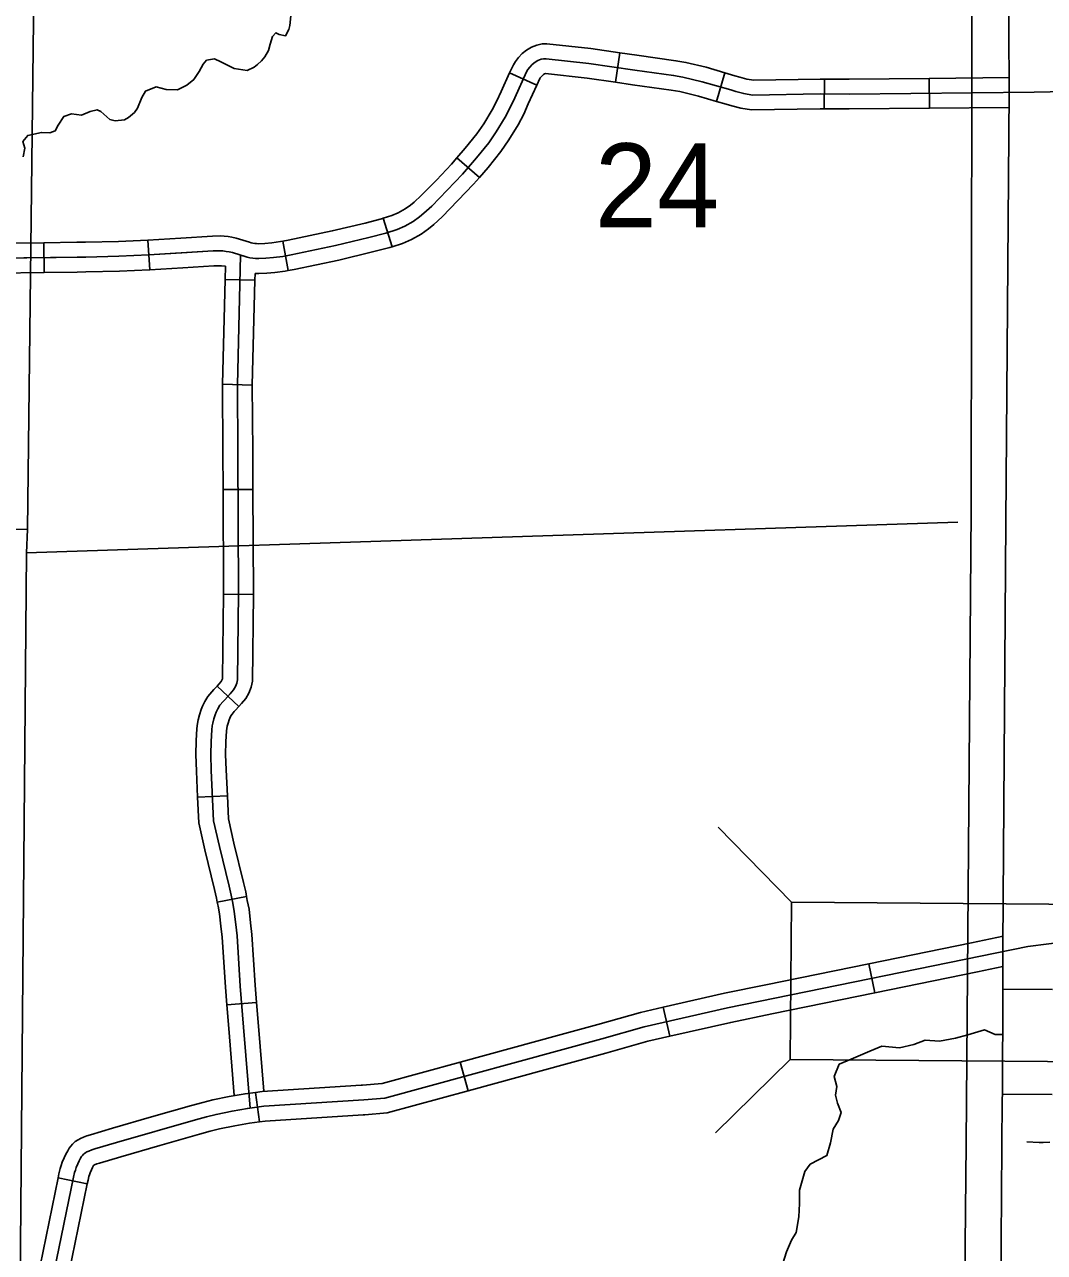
# Model space of a CAD drawing. Extents: x -492261 to -432772, y 1441225 to 1452922.
# Drawn here: x -458841.6 to -458694.9, y 1451295.2 to 1451471.8 of the extents above; entities that cross this region are included whole.
import ezdxf

# ---------------------------------------------------------------- set-up
doc = ezdxf.new("R2010")
doc.units = 0
doc.layers.add('Default', color=7, linetype='Continuous')

msp = doc.modelspace()

# ---------------------------------------------------------------- linework, layer by layer
at = {"layer": 'Default'}
for p, q in [((-458756.03, 1451467.74), (-458756.65, 1451463.5)), ((-458771.87, 1451464.85), (-458767.97, 1451463.07)), ((-458740.94, 1451464.88), (-458742.14, 1451460.76)), ((-458726.6, 1451463.97), (-458726.61, 1451459.68)), ((-458711.54, 1451464.07), (-458711.5, 1451459.79)), ((-458779.47, 1451452.63), (-458776.23, 1451449.82)), ((-458790.07, 1451443.94), (-458788.75, 1451439.86)), ((-458823.64, 1451436.53), (-458823.9, 1451440.81)), ((-458838.82, 1451436.15), (-458838.87, 1451440.43)), ((-458804.52, 1451440.64), (-458803.71, 1451436.43)), ((-458808.52, 1451435.04), (-458812.81, 1451435.14)), ((-458808.9, 1451419.96), (-458813.18, 1451420.06)), ((-458808.8, 1451404.93), (-458813.09, 1451404.92)), ((-458808.74, 1451389.82), (-458813.03, 1451389.86)), ((-458810.82, 1451373.71), (-458813.96, 1451376.63)), ((-458812.47, 1451360.87), (-458816.75, 1451360.67)), ((-458731.31, 1451345.58), (-458741.89, 1451356.34)), ((-458809.72, 1451346.4), (-458813.93, 1451345.58)), ((-458720.22, 1451336.71), (-458719.36, 1451332.51)), ((-458808.28, 1451331.15), (-458812.55, 1451330.82)), ((-458748.83, 1451326.28), (-458749.79, 1451330.45)), ((-458777.86, 1451318.41), (-458778.99, 1451322.55)), ((-458731.5, 1451322.95), (-458742.25, 1451312.38)), ((-458808.41, 1451318.21), (-458807.86, 1451313.96)), ((-458836.82, 1451305.92), (-458832.62, 1451305.06))]:
    msp.add_line(p, q, dxfattribs=at)
for points in [[(-458775.09, 1450741.98), (-458762.55, 1450815.06), (-458753.36, 1450873.9), (-458743.23, 1450930.99), (-458732.3, 1450998.14), (-458723.97, 1451053.35), (-458714.51, 1451109.99), (-458709.23, 1451142.3), (-458708.63, 1451144.59), (-458708.2, 1451147), (-458708.04, 1451149.94), (-458707.72, 1451153.24), (-458706.96, 1451233.13), (-458706.23, 1451310.87), (-458705.47, 1451401.93), (-458705.35, 1451497.74), (-458704.15, 1451560.62), (-458704.06, 1451606.12)], [(-458697.24, 1451604.79), (-458699.21, 1451547.73), (-458700.21, 1451499.35), (-458700.01, 1451462.08), (-458700.52, 1451400.3), (-458700.91, 1451339.23), (-458700.94, 1451333.03)], [(-458843.08, 1451094.11), (-458842.56, 1451244.96), (-458842.64, 1451246.44), (-458841.35, 1451395.81), (-458841.23, 1451399.19), (-458839.5, 1451545.54), (-458839.69, 1451550.51)], [(-458803.33, 1451473.07), (-458803.49, 1451471.66), (-458803.62, 1451471.09), (-458804.11, 1451470.21), (-458805.03, 1451470.39), (-458805.5, 1451470.64), (-458805.97, 1451470.11), (-458806.31, 1451468.98), (-458806.58, 1451468.06), (-458807.1, 1451467.16), (-458807.57, 1451466.57), (-458808.16, 1451466.07), (-458808.63, 1451465.66), (-458809.62, 1451465.2), (-458811.49, 1451465.5), (-458813.4, 1451466.46), (-458814.32, 1451466.86), (-458815.46, 1451466.69), (-458815.94, 1451466.13), (-458816.54, 1451465.06), (-458817.31, 1451463.92), (-458818.29, 1451463.07), (-458819.67, 1451462.43), (-458821.28, 1451462.45), (-458822.74, 1451462.84), (-458824.24, 1451462.23), (-458824.76, 1451461.33), (-458825.38, 1451459.76), (-458825.82, 1451459.18), (-458826.69, 1451458.44), (-458827.26, 1451458.11), (-458828.6, 1451457.96), (-458829.4, 1451458.17), (-458830.66, 1451459.32), (-458831.21, 1451459.56), (-458832.21, 1451459.31), (-458833.45, 1451458.79), (-458834.91, 1451458.95), (-458836.02, 1451458.58), (-458836.79, 1451457.33), (-458837.23, 1451456.54), (-458837.99, 1451456.24), (-458839.22, 1451456.29), (-458841.18, 1451455.87), (-458841.88, 1451454.97), (-458841.59, 1451454.03), (-458841.85, 1451452.79)], [(-458756.03, 1451467.74), (-458760.19, 1451468.35), (-458766.53, 1451469.05), (-458767.21, 1451469.03), (-458767.97, 1451468.87), (-458768.75, 1451468.56), (-458769.43, 1451468.15), (-458770.09, 1451467.64), (-458770.62, 1451467.09), (-458771.04, 1451466.52), (-458771.34, 1451466.01), (-458771.87, 1451464.85)], [(-458740.94, 1451464.88), (-458743.62, 1451465.66), (-458746.53, 1451466.36), (-458747.96, 1451466.61), (-458753.58, 1451467.39), (-458756.03, 1451467.74)], [(-458696.44, 1451462.08), (-458723.03, 1451461.82), (-458727.2, 1451461.83), (-458736.92, 1451461.67), (-458738.21, 1451461.87), (-458739.33, 1451462.16), (-458740.08, 1451462.4), (-458744.18, 1451463.59), (-458746.97, 1451464.26), (-458748.29, 1451464.49), (-458753.88, 1451465.27), (-458760.46, 1451466.22), (-458766.62, 1451466.9), (-458766.97, 1451466.89), (-458767.35, 1451466.81), (-458767.8, 1451466.63), (-458768.22, 1451466.38), (-458768.65, 1451466.05), (-458768.98, 1451465.7), (-458769.25, 1451465.34), (-458769.44, 1451465.02), (-458771.14, 1451461.28), (-458771.78, 1451459.89), (-458772.52, 1451458.47), (-458773.79, 1451456.38), (-458774.87, 1451454.82), (-458776.63, 1451452.64), (-458778.64, 1451450.31), (-458780.87, 1451447.97), (-458783.08, 1451445.69), (-458784.2, 1451444.66), (-458784.83, 1451444.14), (-458785.73, 1451443.5), (-458786.94, 1451442.83), (-458788.03, 1451442.35), (-458789.7, 1451441.81), (-458792.14, 1451441.18), (-458796.91, 1451440.03), (-458803.31, 1451438.69), (-458804.51, 1451438.46), (-458805.86, 1451438.28), (-458806.94, 1451438.19), (-458807.96, 1451438.15), (-458808.42, 1451438.16), (-458808.79, 1451438.19), (-458809.23, 1451438.26), (-458809.62, 1451438.36), (-458811.76, 1451439), (-458812.24, 1451439.11), (-458812.65, 1451439.18), (-458813.12, 1451439.24), (-458813.54, 1451439.27), (-458814.51, 1451439.24), (-458823.79, 1451438.67), (-458828.07, 1451438.48), (-458832.84, 1451438.36), (-458845.62, 1451438.21)], [(-458696.44, 1451462.08), (-458723.03, 1451461.82), (-458727.2, 1451461.83), (-458736.92, 1451461.67), (-458738.21, 1451461.87), (-458739.33, 1451462.16), (-458740.08, 1451462.4), (-458744.18, 1451463.59), (-458746.97, 1451464.26), (-458748.29, 1451464.49), (-458753.88, 1451465.27), (-458760.46, 1451466.22), (-458766.62, 1451466.9), (-458766.97, 1451466.89), (-458767.35, 1451466.81), (-458767.8, 1451466.63), (-458768.22, 1451466.38), (-458768.65, 1451466.05), (-458768.98, 1451465.7), (-458769.25, 1451465.34), (-458769.44, 1451465.02), (-458771.14, 1451461.28), (-458771.78, 1451459.89), (-458772.52, 1451458.47), (-458773.79, 1451456.38), (-458774.87, 1451454.82), (-458776.63, 1451452.64), (-458778.64, 1451450.31), (-458780.87, 1451447.97), (-458783.08, 1451445.69), (-458784.2, 1451444.66), (-458784.83, 1451444.14), (-458785.73, 1451443.5), (-458786.94, 1451442.83), (-458788.03, 1451442.35), (-458789.7, 1451441.81), (-458792.14, 1451441.18), (-458796.91, 1451440.03), (-458803.31, 1451438.69), (-458804.51, 1451438.46), (-458805.86, 1451438.28), (-458806.94, 1451438.19), (-458807.96, 1451438.15), (-458808.42, 1451438.16), (-458808.79, 1451438.19), (-458809.23, 1451438.26), (-458809.62, 1451438.36), (-458811.76, 1451439), (-458812.24, 1451439.11), (-458812.65, 1451439.18), (-458813.12, 1451439.24), (-458813.54, 1451439.27), (-458814.51, 1451439.24), (-458823.79, 1451438.67), (-458828.07, 1451438.48), (-458832.84, 1451438.36), (-458845.62, 1451438.21)], [(-458771.87, 1451464.85), (-458773.09, 1451462.17), (-458773.7, 1451460.83), (-458774.39, 1451459.52), (-458775.58, 1451457.55), (-458776.58, 1451456.11), (-458778.27, 1451454.01), (-458779.47, 1451452.63)], [(-458756.65, 1451463.5), (-458760.73, 1451464.1), (-458766.71, 1451464.75), (-458766.72, 1451464.75), (-458766.73, 1451464.75), (-458766.85, 1451464.7), (-458767, 1451464.61), (-458767.21, 1451464.45), (-458767.35, 1451464.3), (-458767.46, 1451464.15), (-458767.53, 1451464.04), (-458767.97, 1451463.07)], [(-458726.6, 1451463.97), (-458727.22, 1451463.97), (-458736.77, 1451463.82), (-458737.78, 1451463.97), (-458738.74, 1451464.22), (-458739.46, 1451464.45), (-458740.94, 1451464.88)], [(-458711.54, 1451464.07), (-458723.03, 1451463.96), (-458726.6, 1451463.97)], [(-458699.99, 1451464.18), (-458711.54, 1451464.07)], [(-458767.97, 1451463.07), (-458769.19, 1451460.39), (-458769.85, 1451458.94), (-458770.66, 1451457.41), (-458771.99, 1451455.21), (-458773.15, 1451453.54), (-458774.98, 1451451.26), (-458776.23, 1451449.82)], [(-458742.14, 1451460.76), (-458744.73, 1451461.52), (-458747.4, 1451462.16), (-458748.62, 1451462.37), (-458754.19, 1451463.15), (-458756.65, 1451463.5)], [(-458696.44, 1451462.08), (-458684.86, 1451462.34)], [(-458726.61, 1451459.68), (-458727.19, 1451459.69), (-458737.07, 1451459.53), (-458738.64, 1451459.77), (-458739.93, 1451460.1), (-458740.71, 1451460.35), (-458742.14, 1451460.76)], [(-458711.5, 1451459.79), (-458723.02, 1451459.68), (-458726.61, 1451459.68)], [(-458700.03, 1451459.9), (-458711.5, 1451459.79)], [(-458779.47, 1451452.63), (-458780.23, 1451451.75), (-458782.41, 1451449.45), (-458784.58, 1451447.23), (-458785.61, 1451446.28), (-458786.14, 1451445.84), (-458786.88, 1451445.31), (-458787.9, 1451444.75), (-458788.8, 1451444.35), (-458790.07, 1451443.94)], [(-458776.23, 1451449.82), (-458777.05, 1451448.87), (-458779.32, 1451446.48), (-458781.59, 1451444.15), (-458782.79, 1451443.04), (-458783.53, 1451442.44), (-458784.59, 1451441.68), (-458785.99, 1451440.9), (-458787.27, 1451440.34), (-458788.75, 1451439.86)], [(-458790.07, 1451443.94), (-458790.3, 1451443.86), (-458792.66, 1451443.26), (-458797.38, 1451442.12), (-458803.73, 1451440.79), (-458804.52, 1451440.64)], [(-458838.87, 1451440.43), (-458834.12, 1451440.49), (-458832.88, 1451440.5), (-458828.15, 1451440.62), (-458823.9, 1451440.81), (-458823.9, 1451440.81)], [(-458823.9, 1451440.81), (-458819.16, 1451441.1), (-458814.61, 1451441.38), (-458813.49, 1451441.41), (-458812.92, 1451441.37), (-458812.34, 1451441.3), (-458811.81, 1451441.21), (-458811.2, 1451441.07), (-458809.31, 1451440.5)], [(-458853.93, 1451440.42), (-458849.18, 1451440.42), (-458848.63, 1451440.42), (-458845.61, 1451440.36), (-458838.87, 1451440.43)], [(-458834.1, 1451438.34), (-458832.84, 1451438.36), (-458828.07, 1451438.48), (-458823.79, 1451438.67), (-458819.03, 1451438.96)], [(-458819.03, 1451438.96), (-458814.51, 1451439.24), (-458813.54, 1451439.27), (-458813.12, 1451439.24), (-458812.65, 1451439.18), (-458812.24, 1451439.11), (-458811.76, 1451439), (-458809.92, 1451438.45)], [(-458804.52, 1451440.64), (-458804.85, 1451440.58), (-458806.09, 1451440.42), (-458807.08, 1451440.33), (-458807.97, 1451440.29), (-458808.3, 1451440.3), (-458808.54, 1451440.32), (-458808.79, 1451440.36), (-458809.05, 1451440.43), (-458809.31, 1451440.5)], [(-458788.75, 1451439.86), (-458789.1, 1451439.75), (-458791.62, 1451439.1), (-458796.44, 1451437.93), (-458802.89, 1451436.59), (-458803.71, 1451436.43)], [(-458849.18, 1451438.28), (-458848.66, 1451438.28), (-458845.62, 1451438.21), (-458834.1, 1451438.34)], [(-458823.64, 1451436.53), (-458818.9, 1451436.82), (-458814.41, 1451437.1), (-458813.58, 1451437.12), (-458813.32, 1451437.11), (-458812.76, 1451437.04)], [(-458809.18, 1451315.95), (-458810.15, 1451327.58), (-458810.61, 1451333.47), (-458811.08, 1451340.72), (-458811.27, 1451342.35), (-458811.48, 1451344.22), (-458811.71, 1451345.4), (-458811.94, 1451346.58), (-458812.24, 1451347.89), (-458813.61, 1451353.59), (-458814.45, 1451357.26), (-458814.79, 1451364.52), (-458814.86, 1451366.8), (-458814.82, 1451368.69), (-458814.73, 1451370.38), (-458814.67, 1451370.91), (-458814.58, 1451371.34), (-458814.44, 1451371.93), (-458814.24, 1451372.52), (-458814.08, 1451372.91), (-458813.85, 1451373.39), (-458813.54, 1451373.89), (-458813.1, 1451374.42), (-458812.85, 1451374.68), (-458812.05, 1451375.53), (-458811.59, 1451376.11), (-458811.32, 1451376.57), (-458811.12, 1451377.09), (-458811.02, 1451377.57), (-458810.88, 1451390.07), (-458810.97, 1451410.31), (-458811.04, 1451419.97), (-458810.58, 1451438.65)], [(-458853.93, 1451436.14), (-458849.18, 1451436.14), (-458848.68, 1451436.14), (-458845.64, 1451436.07), (-458838.82, 1451436.15)], [(-458838.82, 1451436.15), (-458834.07, 1451436.2), (-458832.81, 1451436.22), (-458828, 1451436.34), (-458823.67, 1451436.53), (-458823.63, 1451436.53)], [(-458812.81, 1451435.14), (-458812.76, 1451437.04)], [(-458808.52, 1451435.04), (-458808.5, 1451436.02)], [(-458803.71, 1451436.43), (-458804.17, 1451436.34), (-458805.64, 1451436.15), (-458806.79, 1451436.06), (-458807.94, 1451436), (-458808.5, 1451436.02)], [(-458813.18, 1451420.06), (-458812.81, 1451435.14)], [(-458808.9, 1451419.96), (-458808.52, 1451435.04)], [(-458813.09, 1451404.92), (-458813.11, 1451410.3), (-458813.19, 1451419.99), (-458813.18, 1451420.06)], [(-458808.8, 1451404.93), (-458808.83, 1451410.33), (-458808.9, 1451419.96), (-458808.9, 1451419.96)], [(-458813.03, 1451389.86), (-458813.02, 1451390.08), (-458813.09, 1451404.92)], [(-458808.74, 1451389.82), (-458808.74, 1451390.06), (-458808.8, 1451404.93)], [(-458991.01, 1451401.58), (-458841.23, 1451399.19)], [(-458707.41, 1451400.23), (-458841.35, 1451395.81)], [(-458813.96, 1451376.63), (-458813.68, 1451376.93), (-458813.36, 1451377.33), (-458813.25, 1451377.51), (-458813.18, 1451377.69), (-458813.16, 1451377.79), (-458813.03, 1451389.86)], [(-458810.82, 1451373.71), (-458810.43, 1451374.13), (-458809.83, 1451374.88), (-458809.39, 1451375.63), (-458809.05, 1451376.48), (-458808.88, 1451377.34), (-458808.74, 1451389.82)], [(-458816.75, 1451360.67), (-458816.93, 1451364.43), (-458817.01, 1451366.79), (-458816.96, 1451368.77), (-458816.87, 1451370.55), (-458816.79, 1451371.26), (-458816.67, 1451371.81), (-458816.5, 1451372.53), (-458816.25, 1451373.27), (-458816.04, 1451373.78), (-458815.73, 1451374.43), (-458815.28, 1451375.15), (-458814.7, 1451375.84), (-458814.4, 1451376.15), (-458813.96, 1451376.63)], [(-458812.47, 1451360.87), (-458812.65, 1451364.6), (-458812.72, 1451366.81), (-458812.68, 1451368.61), (-458812.59, 1451370.21), (-458812.55, 1451370.57), (-458812.49, 1451370.87), (-458812.38, 1451371.34), (-458812.23, 1451371.78), (-458812.12, 1451372.05), (-458811.98, 1451372.35), (-458811.8, 1451372.63), (-458811.5, 1451372.99), (-458811.29, 1451373.21), (-458810.82, 1451373.71)], [(-458813.93, 1451345.58), (-458814.03, 1451346.14), (-458814.32, 1451347.39), (-458815.7, 1451353.1), (-458816.58, 1451356.97), (-458816.75, 1451360.67)], [(-458809.72, 1451346.4), (-458809.84, 1451347.03), (-458810.15, 1451348.38), (-458811.53, 1451354.07), (-458812.32, 1451357.55), (-458812.47, 1451360.87)], [(-458812.55, 1451330.82), (-458812.75, 1451333.32), (-458813.22, 1451340.53), (-458813.4, 1451342.11), (-458813.6, 1451343.9), (-458813.81, 1451344.99), (-458813.93, 1451345.58)], [(-458808.28, 1451331.15), (-458808.48, 1451333.63), (-458808.95, 1451340.91), (-458809.14, 1451342.59), (-458809.36, 1451344.55), (-458809.61, 1451345.81), (-458809.72, 1451346.4)], [(-458705.44, 1451339.74), (-458700.9, 1451340.67)], [(-458838.44, 1451287.36), (-458834.61, 1451306.03), (-458834.45, 1451306.68), (-458834.34, 1451307), (-458834.21, 1451307.39), (-458833.98, 1451307.94), (-458833.79, 1451308.35), (-458833.58, 1451308.75), (-458833.45, 1451308.96), (-458833.32, 1451309.14), (-458833.19, 1451309.3), (-458833.04, 1451309.43), (-458832.85, 1451309.55), (-458832.67, 1451309.65), (-458832.38, 1451309.77), (-458831.95, 1451309.93), (-458831.52, 1451310.07), (-458828.4, 1451311.01), (-458817.08, 1451314.26), (-458815.49, 1451314.69), (-458814.09, 1451315.03), (-458811.8, 1451315.51), (-458809.6, 1451315.89), (-458807.24, 1451316.2), (-458792.87, 1451317.11), (-458789.84, 1451317.36), (-458758.6, 1451325.9), (-458752.52, 1451327.63), (-458740.53, 1451330.37), (-458697.34, 1451339.21)], [(-458720.22, 1451336.71), (-458705.44, 1451339.74)], [(-458697.34, 1451339.21), (-458691.32, 1451339.96)], [(-458735, 1451333.69), (-458720.22, 1451336.71)], [(-458719.36, 1451332.51), (-458704.59, 1451335.54)], [(-458704.59, 1451335.54), (-458700.92, 1451336.29)], [(-458749.79, 1451330.45), (-458740.98, 1451332.46), (-458735, 1451333.69)], [(-458700.94, 1451333.03), (-458701, 1451317.95)], [(-458700.94, 1451333.03), (-458693.8, 1451333)], [(-458807.23, 1451318.36), (-458808.01, 1451327.75), (-458808.28, 1451331.15)], [(-458719.36, 1451332.51), (-458734.14, 1451329.49)], [(-458811.48, 1451317.74), (-458812.28, 1451327.4), (-458812.55, 1451330.82)], [(-458764.44, 1451326.53), (-458759.18, 1451327.97), (-458753.06, 1451329.71), (-458749.79, 1451330.45)], [(-458734.14, 1451329.49), (-458740.07, 1451328.27), (-458748.83, 1451326.28)], [(-458778.99, 1451322.55), (-458764.44, 1451326.53)], [(-458763.31, 1451322.39), (-458758.02, 1451323.84), (-458751.99, 1451325.56), (-458748.83, 1451326.28)], [(-458700.97, 1451326.52), (-458702.04, 1451326.52), (-458703.57, 1451327.2), (-458705.96, 1451326.48), (-458707.72, 1451326.01), (-458710.05, 1451325.57), (-458712.09, 1451325.7), (-458713.73, 1451325.11), (-458715.78, 1451324.63), (-458718.33, 1451324.85), (-458720.08, 1451324.15), (-458722.77, 1451322.97), (-458724.47, 1451322.26), (-458725.2, 1451320.5), (-458724.79, 1451319.07), (-458724.98, 1451317.81), (-458724.7, 1451316.67), (-458724.21, 1451315.3), (-458724.58, 1451314.15), (-458725.35, 1451312.89), (-458725.72, 1451310.93), (-458726.25, 1451309.11), (-458728.63, 1451307.89)], [(-458778.99, 1451322.55), (-458790.21, 1451319.48), (-458793.02, 1451319.25), (-458793.22, 1451319.23)], [(-458777.86, 1451318.41), (-458763.31, 1451322.39)], [(-458793.22, 1451319.23), (-458807.45, 1451318.33), (-458808.41, 1451318.21)], [(-458823.39, 1451314.68), (-458817.65, 1451316.33), (-458816.02, 1451316.77), (-458814.56, 1451317.13), (-458812.2, 1451317.61), (-458809.93, 1451318.01), (-458808.41, 1451318.21)], [(-458792.95, 1451314.96), (-458792.71, 1451314.97), (-458789.47, 1451315.24), (-458777.86, 1451318.41)], [(-458741.76, 1450911.7), (-458737.69, 1450937.21), (-458734.52, 1450958.98), (-458732.41, 1450970.73), (-458726.22, 1451008.19), (-458722.62, 1451030.54), (-458717.54, 1451060.5), (-458713.99, 1451081.36), (-458709.7, 1451108.97), (-458707.85, 1451122.03), (-458704.54, 1451139.83), (-458703.02, 1451148.6), (-458702.16, 1451217.61), (-458701.82, 1451257.17), (-458701.28, 1451283.17), (-458701.01, 1451317.21), (-458701, 1451317.95)], [(-458701, 1451317.95), (-458693.86, 1451317.92)], [(-458836.82, 1451305.92), (-458836.7, 1451306.5), (-458836.51, 1451307.26), (-458836.38, 1451307.67), (-458836.22, 1451308.16), (-458835.94, 1451308.81), (-458835.71, 1451309.3), (-458835.44, 1451309.8), (-458835.23, 1451310.16), (-458835.01, 1451310.46), (-458834.76, 1451310.76), (-458834.35, 1451311.14), (-458833.94, 1451311.4), (-458833.6, 1451311.59), (-458833.16, 1451311.76), (-458832.67, 1451311.95), (-458832.17, 1451312.12), (-458829, 1451313.07), (-458823.39, 1451314.68)], [(-458822.2, 1451310.56), (-458816.5, 1451312.2), (-458814.95, 1451312.62), (-458813.62, 1451312.94), (-458811.39, 1451313.4), (-458809.28, 1451313.78), (-458807.86, 1451313.96)], [(-458807.86, 1451313.96), (-458807.04, 1451314.06), (-458792.95, 1451314.96)], [(-458832.62, 1451305.06), (-458832.52, 1451305.56), (-458832.38, 1451306.1), (-458832.31, 1451306.33), (-458832.21, 1451306.62), (-458832.02, 1451307.07), (-458831.87, 1451307.39), (-458831.71, 1451307.7), (-458831.68, 1451307.74), (-458831.6, 1451307.77), (-458831.24, 1451307.91), (-458830.88, 1451308.03), (-458827.8, 1451308.95), (-458822.2, 1451310.56)], [(-458694.15, 1451311.06), (-458695.13, 1451310.99), (-458695.71, 1451310.98), (-458697.49, 1451311.11)], [(-458728.63, 1451307.89), (-458729.4, 1451306.84), (-458730.19, 1451304.13), (-458730.17, 1451302.21), (-458730.27, 1451300.28), (-458730.64, 1451298.04), (-458731.35, 1451296.96), (-458732.05, 1451295.25), (-458732.85, 1451292.68), (-458734.16, 1451291.5), (-458735.26, 1451290.98), (-458736.57, 1451288.31), (-458737.38, 1451286.6), (-458739.05, 1451286.04), (-458740.41, 1451285.47), (-458740.65, 1451283.71), (-458739.79, 1451282.27), (-458739.5, 1451280.99), (-458739.63, 1451279.38), (-458741.2, 1451278.13), (-458741.73, 1451276.37), (-458742.47, 1451275.15), (-458743.59, 1451274.32), (-458745.05, 1451274.51)], [(-458839.85, 1451291.14), (-458836.82, 1451305.92)], [(-458832.62, 1451305.06), (-458835.65, 1451290.28)]]:
    msp.add_lwpolyline(points, dxfattribs=at)
msp.add_lwpolyline([(-458663.43, 1451345.02), (-458731.31, 1451345.58), (-458731.5, 1451322.95), (-458663.61, 1451322.39)], close=True, dxfattribs=at)

# ---------------------------------------------------------------- texts
msp.add_text('24', height=12.057, dxfattribs=at).set_placement((-458759.63, 1451442.66))

doc.saveas('drawing.dxf')
